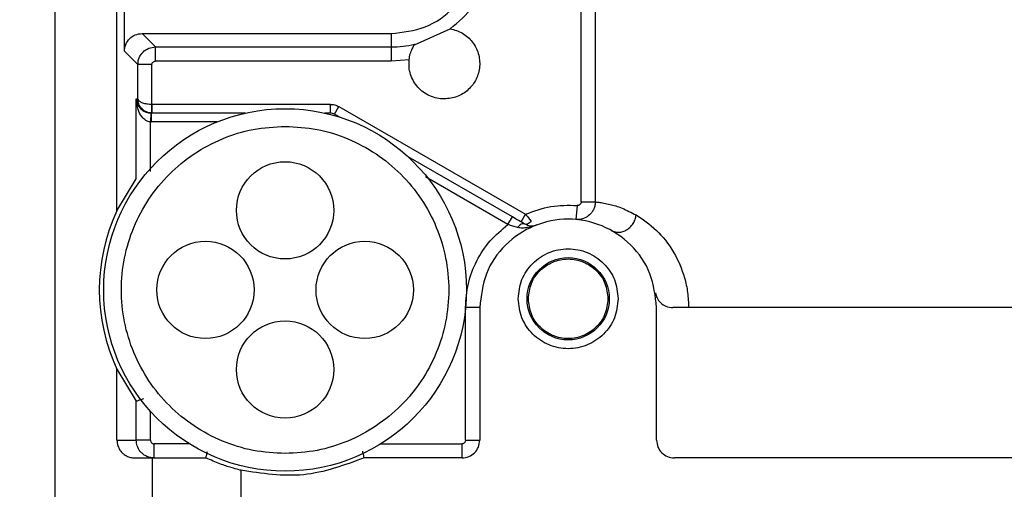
# Model space of a CAD drawing. Header units: inches. Extents: x 170 to 312, y 215 to 248.
# Tile 466 of 529: x 280.4549 to 280.5918, y 224.3794 to 224.4447. Entities that reach past the tile are written whole.
import ezdxf

# ---------------------------------------------------------------- set-up
doc = ezdxf.new("R2010")
doc.units = ezdxf.units.IN
doc.header["$LTSCALE"] = 0.25
doc.header["$MEASUREMENT"] = 0
doc.layers.add('ANNOTATIONS', color=1, linetype='Continuous')
doc.layers.add('MOTOR RH', color=7, linetype='Continuous')
doc.styles.add('ARIAL', font='arial.ttf', dxfattribs={"height": 0.09375})
doc.dimstyles.new('STANDARD$0', dxfattribs={"dimtxt": 0.09375, "dimasz": 0.09375, "dimexe": 0.03125, "dimexo": 0.046875, "dimgap": 0.09, "dimtad": 0, "dimtih": 1, "dimtoh": 1, "dimdec": 4, "dimzin": 0, "dimdsep": 46, "dimtxsty": 'ARIAL', "dimcen": 0.09, "dimadec": 0, "dimazin": 0, "dimtfac": 1, "dimtdec": 4, "dimtofl": 0, "dimtmove": 0, "dimatfit": 1, "dimfxl": 1, "dimtolj": 1, "dimtzin": 0, "dimarcsym": 0})

# ---------------------------------------------------------------- blocks, each defined once
blk = doc.blocks.new('*D226')
at = {"layer": 'ANNOTATIONS', "color": 0, "lineweight": -2, "transparency": 16777216}
for p, q in [((279.8725205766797, 223.8186622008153), (279.8725205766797, 225.2665192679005)), ((280.9577080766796, 224.6654394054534), (280.9577080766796, 225.2665192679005)), ((279.9662705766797, 225.2352692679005), (280.1797344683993, 225.2352692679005)), ((280.8639580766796, 225.2352692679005), (280.7499544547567, 225.2352692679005))]:
    blk.add_line(p, q, dxfattribs=at)
at = {"layer": 'ANNOTATIONS', "color": 0, "transparency": 16777216}
for points in [[(279.9662705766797, 225.2508942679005), (279.9662705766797, 225.2196442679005), (279.8725205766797, 225.2352692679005)], [(280.8639580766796, 225.2508942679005), (280.8639580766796, 225.2196442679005), (280.9577080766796, 225.2352692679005)]]:
    blk.add_solid(points, dxfattribs=at)
at = {"layer": 'defpoints', "color": 0, "transparency": 16777216}
for p in [(279.8725205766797, 225.2352692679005), (280.9577080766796, 224.6185644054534), (279.8725205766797, 223.7717872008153)]:
    blk.add_point(p, dxfattribs=at)
at = {"layer": 'ANNOTATIONS', "color": 0, "transparency": 16777216, "insert": (280.464844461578, 225.2352692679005), "char_height": 0.09375, "attachment_point": 5, "style": 'ARIAL'}
blk.add_mtext('\\A1;16 1/8"', dxfattribs=at)
blk = doc.blocks.new('*D227')
at = {"layer": 'ANNOTATIONS', "color": 0, "lineweight": -2, "transparency": 16777216}
for p, q in [((279.8725205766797, 223.8186622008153), (279.8725205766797, 225.5464032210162)), ((281.1925573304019, 225.1001155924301), (281.1925573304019, 225.5464032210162)), ((279.9662705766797, 225.5151532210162), (280.2474289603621, 225.5151532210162)), ((281.0988073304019, 225.5151532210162), (280.8176489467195, 225.5151532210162))]:
    blk.add_line(p, q, dxfattribs=at)
at = {"layer": 'ANNOTATIONS', "color": 0, "transparency": 16777216}
for points in [[(279.9662705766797, 225.5307782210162), (279.9662705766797, 225.4995282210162), (279.8725205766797, 225.5151532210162)], [(281.0988073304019, 225.5307782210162), (281.0988073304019, 225.4995282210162), (281.1925573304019, 225.5151532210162)]]:
    blk.add_solid(points, dxfattribs=at)
at = {"layer": 'defpoints', "color": 0, "transparency": 16777216}
for p in [(279.8725205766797, 225.5151532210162), (281.1925573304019, 225.0532405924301), (279.8725205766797, 223.7717872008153)]:
    blk.add_point(p, dxfattribs=at)
at = {"layer": 'ANNOTATIONS', "color": 0, "transparency": 16777216, "insert": (280.5325389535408, 225.5151532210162), "char_height": 0.09375, "attachment_point": 5, "style": 'ARIAL'}
blk.add_mtext('\\A1;18 1/2"', dxfattribs=at)

msp = doc.modelspace()

# ---------------------------------------------------------------- linework, layer by layer
at = {"layer": 'MOTOR RH'}
for p, q in [((280.4598003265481, 224.2816297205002), (280.4598003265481, 224.7934407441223)), ((280.4684125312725, 224.4181261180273), (280.4684125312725, 224.4987938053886)), ((280.469443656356, 224.4403418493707), (280.469443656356, 224.4489525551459)), ((280.5329545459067, 224.4193672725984), (280.5329487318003, 224.4459855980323)), ((280.5349209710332, 224.4465130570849), (280.5349209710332, 224.4193672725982)), ((280.4737698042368, 224.4409339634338), (280.4719027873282, 224.4428009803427)), ((280.4719027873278, 224.4428009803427), (280.506552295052, 224.4428009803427)), ((280.506552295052, 224.4428009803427), (280.506552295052, 224.4389666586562)), ((280.5097666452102, 224.4412352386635), (280.5147572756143, 224.4434698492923)), ((280.4713106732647, 224.4384748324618), (280.469443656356, 224.4403418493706)), ((280.4737698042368, 224.4409339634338), (280.506552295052, 224.4409339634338)), ((280.506552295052, 224.4389666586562), (280.4737698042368, 224.4389666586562)), ((280.5090428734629, 224.4391600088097), (280.506552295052, 224.4389666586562)), ((280.471310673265, 224.4336966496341), (280.471310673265, 224.4384748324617)), ((280.4732779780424, 224.4384748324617), (280.4713106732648, 224.4384748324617)), ((280.4732779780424, 224.4329589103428), (280.4732779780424, 224.4384748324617)), ((280.4710958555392, 224.4225906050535), (280.4710958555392, 224.4336966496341)), ((280.4710958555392, 224.4336966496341), (280.471310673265, 224.4336966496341)), ((280.473106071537, 224.4317293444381), (280.4730631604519, 224.4304997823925)), ((280.4731060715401, 224.4317293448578), (280.473174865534, 224.4317281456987)), ((280.4731748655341, 224.4317281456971), (280.4731748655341, 224.4304978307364)), ((280.4862520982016, 224.4317281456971), (280.4731748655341, 224.4317281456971)), ((280.4733037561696, 224.4317281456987), (280.4732350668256, 224.4317293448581)), ((280.4732779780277, 224.4329589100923), (280.473303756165, 224.4329584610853)), ((280.4733037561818, 224.4317281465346), (280.473303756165, 224.4329584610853)), ((280.4733037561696, 224.4329584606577), (280.4980520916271, 224.4329584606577)), ((280.498052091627, 224.4317281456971), (280.4973249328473, 224.4317281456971)), ((280.498052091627, 224.4329584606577), (280.498052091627, 224.4317281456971)), ((280.4986672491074, 224.431563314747), (280.4992824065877, 224.4326287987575)), ((280.4992824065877, 224.4326287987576), (280.5252345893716, 224.4176453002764)), ((280.4730631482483, 224.4236097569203), (280.4730630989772, 224.4304997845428)), ((280.4730631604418, 224.4304997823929), (280.473174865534, 224.4304978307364)), ((280.4823182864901, 224.4304978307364), (280.4731748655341, 224.4304978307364)), ((280.4992969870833, 224.4311997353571), (280.4986672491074, 224.431563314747)), ((280.5234002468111, 224.4172837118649), (280.5088863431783, 224.4256633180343)), ((280.4684125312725, 224.4181261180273), (280.4710934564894, 224.4225893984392)), ((280.4710958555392, 224.4225906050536), (280.4710934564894, 224.4225893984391)), ((280.5227851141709, 224.4162182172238), (280.5113140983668, 224.4228410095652)), ((280.5329545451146, 224.4193672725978), (280.5349209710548, 224.4193672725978)), ((280.5324184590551, 224.4188771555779), (280.5322446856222, 224.4169163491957)), ((280.5227850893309, 224.4162182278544), (280.5234002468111, 224.4172837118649)), ((280.5246194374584, 224.4165798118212), (280.5252345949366, 224.4176452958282)), ((280.5325041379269, 224.4168823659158), (280.5322446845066, 224.4169163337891)), ((280.5324338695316, 224.416898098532), (280.5325045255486, 224.416904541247)), ((280.5326266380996, 224.4169156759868), (280.5327941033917, 224.4169309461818)), ((280.4597880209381, 224.4137035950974), (280.4598003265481, 224.4137035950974)), ((280.5188554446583, 224.4046612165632), (280.5168869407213, 224.4046612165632)), ((280.5168869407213, 224.3862064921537), (280.5168869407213, 224.4046336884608)), ((280.5188554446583, 224.4046612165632), (280.5188554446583, 224.3862064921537)), ((280.5434617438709, 224.3862064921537), (280.5434617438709, 224.4046612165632)), ((280.4684125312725, 224.3862064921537), (280.4684125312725, 224.3961175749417)), ((280.4684125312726, 224.3961175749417), (280.4710934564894, 224.3916542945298)), ((280.4710958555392, 224.3916530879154), (280.4710934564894, 224.3916542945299)), ((280.4710958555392, 224.3862064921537), (280.4710958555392, 224.3916530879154)), ((280.4730631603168, 224.3862064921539), (280.4730631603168, 224.3902256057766)), ((280.4684125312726, 224.3862064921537), (280.4710958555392, 224.3862064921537)), ((280.4735555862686, 224.3857143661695), (280.4735555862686, 224.3837458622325)), ((280.4784527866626, 224.3857143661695), (280.4735555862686, 224.3857143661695)), ((280.5051242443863, 224.3857143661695), (280.5163948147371, 224.3857143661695)), ((280.5163948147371, 224.3837458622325), (280.5163948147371, 224.3857143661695)), ((280.5168869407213, 224.3862064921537), (280.5188554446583, 224.3862064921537)), ((280.4708746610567, 224.3837458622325), (280.473333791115, 224.3837458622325)), ((280.473333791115, 224.3773885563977), (280.473333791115, 224.3837458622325)), ((280.5163948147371, 224.3837458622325), (280.5027927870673, 224.3837458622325)), ((280.5968249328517, 224.3837458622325), (280.5459223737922, 224.3837458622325)), ((280.4598003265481, 224.3817154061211), (280.4597880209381, 224.3817154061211)), ((280.4856369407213, 224.382028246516), (280.4856369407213, 224.3771738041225))]:
    msp.add_line(p, q, dxfattribs=at)
for centre, radius in [((280.4917885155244, 224.4071218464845), 0.02522145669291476), ((280.4917885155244, 224.4181946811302), 0.006766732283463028), ((280.4807156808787, 224.4071218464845), 0.006766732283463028), ((280.5028613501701, 224.4071218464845), 0.006766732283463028), ((280.5311585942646, 224.4058915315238), 0.005720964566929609), ((280.4917885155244, 224.3960490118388), 0.006766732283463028)]:
    msp.add_circle(centre, radius, dxfattribs=at)
for centre, radius, start, end in [((280.506552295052, 224.4551041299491), 0.01417016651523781, 269.9999999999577, 283.3247683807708), ((280.498052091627, 224.4304978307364), 0.00123031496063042, 59.99999999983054, 90), ((280.4917885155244, 224.4071218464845), 0.02583661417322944, 154.7912347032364, 205.2087652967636)]:
    msp.add_arc(centre, radius, start, end, dxfattribs=at)
for points in [[(280.506552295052, 224.4428009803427), (280.5081644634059, 224.4429859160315), (280.5113888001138, 224.4433557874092), (280.5154555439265, 224.4462008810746), (280.5183006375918, 224.4502676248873), (280.5186705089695, 224.4534919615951), (280.5188554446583, 224.4551041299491)], [(280.5147572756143, 224.4434698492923), (280.5159060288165, 224.4444266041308), (280.5182035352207, 224.4463401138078), (280.5194048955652, 224.4490781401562), (280.5200055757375, 224.4504471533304)], [(280.5147572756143, 224.4434698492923), (280.51534728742, 224.4433026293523), (280.5165273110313, 224.4429681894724), (280.5179130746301, 224.4416949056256), (280.518763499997, 224.4400487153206), (280.5189522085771, 224.4381952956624), (280.5184561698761, 224.4363995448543), (280.5173423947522, 224.4349187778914), (280.5157631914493, 224.4338952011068), (280.5145438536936, 224.4337628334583), (280.5139341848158, 224.4336966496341)], [(280.4737698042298, 224.4389666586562), (280.4737698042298, 224.4392188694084), (280.4737698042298, 224.4397232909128), (280.4737698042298, 224.4403646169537), (280.4737698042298, 224.4408228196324), (280.4737698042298, 224.4408969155), (280.4737698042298, 224.4409339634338)], [(280.5139341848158, 224.4336966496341), (280.5135894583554, 224.433717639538), (280.5129000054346, 224.4337596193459), (280.5119113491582, 224.4340943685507), (280.5110116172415, 224.4346126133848), (280.5102407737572, 224.4353112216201), (280.5096313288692, 224.4361543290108), (280.5092153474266, 224.4371056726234), (280.5089915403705, 224.4381251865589), (280.5090257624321, 224.4388150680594), (280.5090428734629, 224.4391600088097)], [(280.498052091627, 224.4329584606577), (280.4982680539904, 224.4329442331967), (280.4986999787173, 224.4329157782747), (280.4990882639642, 224.4327244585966), (280.4992824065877, 224.4326287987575)], [(280.4917885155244, 224.3843610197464), (280.4902988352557, 224.3844457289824), (280.4873194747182, 224.3846151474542), (280.4830221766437, 224.3859685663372), (280.4790617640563, 224.3880720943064), (280.4755904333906, 224.3909245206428), (280.4727415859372, 224.394394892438), (280.4706247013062, 224.3983555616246), (280.4693211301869, 224.4026527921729), (280.4688809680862, 224.4071218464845), (280.4693211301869, 224.411590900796), (280.4706247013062, 224.4158881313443), (280.4727415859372, 224.4198488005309), (280.4755904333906, 224.4233191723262), (280.4790617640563, 224.4261715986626), (280.4830221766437, 224.4282751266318), (280.4873194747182, 224.4296285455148), (280.4902988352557, 224.4297979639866), (280.4917885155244, 224.4298826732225)], [(280.4917885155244, 224.4298826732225), (280.4932781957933, 224.4297979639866), (280.4962575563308, 224.4296285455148), (280.5005548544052, 224.4282751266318), (280.5045152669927, 224.4261715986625), (280.5079865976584, 224.4233191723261), (280.5108354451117, 224.4198488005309), (280.5129523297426, 224.4158881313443), (280.514255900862, 224.411590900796), (280.5146960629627, 224.4071218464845), (280.514255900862, 224.4026527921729), (280.5129523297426, 224.3983555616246), (280.5108354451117, 224.394394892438), (280.5079865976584, 224.3909245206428), (280.5045152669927, 224.3880720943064), (280.5005548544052, 224.3859685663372), (280.4962575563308, 224.3846151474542), (280.4932781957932, 224.3844457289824), (280.4917885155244, 224.3843610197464)], [(280.5252345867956, 224.4176452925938), (280.5263919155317, 224.4180837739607), (280.5287065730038, 224.4189607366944), (280.5311811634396, 224.4189050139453), (280.5324184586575, 224.4188771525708)], [(280.5434617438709, 224.4046612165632), (280.5432768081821, 224.4062714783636), (280.5429069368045, 224.4094920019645), (280.5400618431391, 224.4135873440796), (280.5359950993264, 224.4163237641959), (280.5311585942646, 224.4172846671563), (280.5263220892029, 224.4163237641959), (280.5222553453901, 224.4135873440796), (280.5194102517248, 224.4094920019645), (280.5190403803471, 224.4062714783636), (280.5188554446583, 224.4046612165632)], [(280.5168869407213, 224.4046612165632), (280.5169632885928, 224.4057842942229), (280.5171159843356, 224.4080304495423), (280.5183432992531, 224.4112015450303), (280.5201911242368, 224.4140559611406), (280.5219204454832, 224.4154974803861), (280.5227851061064, 224.4162182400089)], [(280.5242073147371, 224.4058915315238), (280.5243118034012, 224.4068013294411), (280.5245207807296, 224.4086209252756), (280.5261282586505, 224.4109347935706), (280.5284259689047, 224.4124808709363), (280.5311585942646, 224.413023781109), (280.5338912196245, 224.4124808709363), (280.5361889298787, 224.4109347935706), (280.5377964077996, 224.4086209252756), (280.538005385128, 224.4068013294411), (280.5381098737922, 224.4058915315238)], [(280.5256221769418, 224.4058915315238), (280.5257053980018, 224.406616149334), (280.5258718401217, 224.4080653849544), (280.5271521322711, 224.4099082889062), (280.5289821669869, 224.4111396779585), (280.5311585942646, 224.4115720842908), (280.5333350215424, 224.4111396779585), (280.5351650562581, 224.4099082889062), (280.5364453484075, 224.4080653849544), (280.5366117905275, 224.406616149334), (280.5366950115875, 224.4058915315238)], [(280.5381098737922, 224.4058915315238), (280.538005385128, 224.4049817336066), (280.5377964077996, 224.4031621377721), (280.5361889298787, 224.4008482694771), (280.5338912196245, 224.3993021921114), (280.5311585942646, 224.3987592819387), (280.5284259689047, 224.3993021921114), (280.5261282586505, 224.4008482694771), (280.5245207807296, 224.4031621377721), (280.5243118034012, 224.4049817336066), (280.5242073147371, 224.4058915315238)], [(280.5366950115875, 224.4058915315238), (280.5366117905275, 224.4051669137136), (280.5364453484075, 224.4037176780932), (280.5351650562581, 224.4018747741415), (280.5333350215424, 224.4006433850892), (280.5311585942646, 224.4002109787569), (280.5289821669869, 224.4006433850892), (280.5271521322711, 224.4018747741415), (280.5258718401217, 224.4037176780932), (280.5257053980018, 224.4051669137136), (280.5256221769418, 224.4058915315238)], [(280.4730631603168, 224.3862064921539), (280.4728109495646, 224.3862064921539), (280.4723065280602, 224.3862064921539), (280.4716652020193, 224.3862064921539), (280.4712069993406, 224.3862064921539), (280.471132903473, 224.3862064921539), (280.4710958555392, 224.3862064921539)], [(280.5163948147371, 224.3837458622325), (280.5167172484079, 224.3837828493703), (280.5173621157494, 224.3838568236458), (280.518175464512, 224.3844258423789), (280.518744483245, 224.3852391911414), (280.5188184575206, 224.385884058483), (280.5188554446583, 224.3862064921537)], [(280.5434617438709, 224.3862064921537), (280.5434987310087, 224.385884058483), (280.5435727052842, 224.3852391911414), (280.5441417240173, 224.3844258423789), (280.5449550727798, 224.3838568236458), (280.5455999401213, 224.3837828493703), (280.5459223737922, 224.3837458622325)], [(280.473333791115, 224.3837458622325), (280.4733633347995, 224.3837458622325), (280.4734224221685, 224.3837458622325), (280.4738927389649, 224.3837458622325), (280.4746180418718, 224.3837458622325), (280.4755900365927, 224.3837458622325), (280.4767536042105, 224.3837458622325), (280.4780515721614, 224.3837458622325), (280.4794250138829, 224.3837458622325), (280.480331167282, 224.3837458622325), (280.4807842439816, 224.3837458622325)], [(280.5027927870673, 224.3837458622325), (280.5000072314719, 224.3827229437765), (280.4944361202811, 224.3806771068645), (280.4885700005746, 224.3815778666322), (280.4856369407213, 224.382028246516)]]:
    msp.add_open_spline(points, degree=3, dxfattribs=at)
for points, knots in [([(280.469443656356, 224.4403418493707), (280.4694806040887, 224.4406641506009), (280.4695544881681, 224.4413086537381), (280.470123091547, 224.4421215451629), (280.4709359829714, 224.4426901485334), (280.4715804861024, 224.442764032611), (280.4719027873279, 224.4428009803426)], [0, 0, 0, 0, 0.250038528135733, 0.5000000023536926, 0.7499614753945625, 1, 1, 1, 1]), ([(280.5090428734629, 224.4391600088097), (280.5090881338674, 224.4394365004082), (280.5091820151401, 224.4400100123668), (280.5094630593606, 224.4407056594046), (280.50968578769, 224.4411076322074), (280.5097953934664, 224.4412808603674), (280.5098106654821, 224.4413041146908), (280.5098180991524, 224.4413154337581)], [0, 0, 0, 0, 0.2580288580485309, 0.5352156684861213, 0.789952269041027, 0.8977590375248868, 1, 1, 1, 1]), ([(280.4713106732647, 224.4384748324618), (280.4713478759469, 224.4387967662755), (280.4714222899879, 224.4394407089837), (280.4719908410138, 224.4402532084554), (280.4728033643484, 224.4408221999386), (280.4734476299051, 224.4408967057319), (280.4737698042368, 224.4409339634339)], [0, 0, 0, 0, 0.2499094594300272, 0.4998772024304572, 0.7499063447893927, 1, 1, 1, 1]), ([(280.4732779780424, 224.4384748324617), (280.4732849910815, 224.4385397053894), (280.4732989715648, 224.4386690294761), (280.4734142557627, 224.4388298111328), (280.4735749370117, 224.4389461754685), (280.4737044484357, 224.4389597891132), (280.4737698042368, 224.4389666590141)], [0, 0, 0, 0, 0.2507531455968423, 0.4998760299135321, 0.7476206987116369, 1, 1, 1, 1]), ([(280.4710958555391, 224.4336966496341), (280.4711523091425, 224.4333900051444), (280.4712493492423, 224.4328629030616), (280.4717700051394, 224.4322276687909), (280.4723258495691, 224.4318907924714), (280.4727780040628, 224.4317566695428), (280.4730001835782, 224.4317381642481), (280.4731060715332, 224.4317293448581)], [0, 0, 0, 0, 0.387033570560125, 0.6652857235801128, 0.852276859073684, 0.9295970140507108, 1, 1, 1, 1]), ([(280.4730630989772, 224.4304997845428), (280.47295744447, 224.4305144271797), (280.4727357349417, 224.4305451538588), (280.4722865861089, 224.4307646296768), (280.4717379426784, 224.4313081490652), (280.4712311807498, 224.4323423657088), (280.4711456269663, 224.4331985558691), (280.4710958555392, 224.4336966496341)], [0, 0, 0, 0, 0.07038340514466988, 0.1476952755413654, 0.3347052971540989, 0.6129608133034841, 1, 1, 1, 1]), ([(280.4732350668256, 224.4317293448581), (280.4729960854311, 224.4317635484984), (280.4725003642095, 224.4318344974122), (280.4718891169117, 224.4322623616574), (280.4715301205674, 224.4327649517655), (280.4713465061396, 224.433252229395), (280.4713230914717, 224.4335426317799), (280.4713106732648, 224.4336966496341)], [0, 0, 0, 0, 0.2297829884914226, 0.4766408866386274, 0.7018257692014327, 0.8418602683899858, 1, 1, 1, 1]), ([(280.4713106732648, 224.4336966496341), (280.4713264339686, 224.4336388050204), (280.4713561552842, 224.4335297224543), (280.4715504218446, 224.4333495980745), (280.4719202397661, 224.4331577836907), (280.4725409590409, 224.4329998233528), (280.4730381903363, 224.4329722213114), (280.4732779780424, 224.4329589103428)], [0, 0, 0, 0, 0.1580613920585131, 0.298069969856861, 0.5233597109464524, 0.7701422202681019, 1, 1, 1, 1]), ([(280.473235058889, 224.43172934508), (280.4732356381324, 224.4317459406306), (280.4732365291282, 224.4317714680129), (280.4732418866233, 224.4319249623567), (280.47324742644, 224.4320836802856), (280.473254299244, 224.4322805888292), (280.4732642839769, 224.432566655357), (280.4732725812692, 224.4328043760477), (280.4732779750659, 224.4329589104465)], [0, 0, 0, 0, 0.2395207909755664, 0.3684324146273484, 0.5000657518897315, 0.631689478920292, 0.7605734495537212, 1, 1, 1, 1]), ([(280.5349209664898, 224.419367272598), (280.5349114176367, 224.4192031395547), (280.5348920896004, 224.4188709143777), (280.5347352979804, 224.41838694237), (280.5344834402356, 224.4179339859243), (280.5340627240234, 224.417455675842), (280.5335079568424, 224.4171051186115), (280.5328512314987, 224.4169077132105), (280.5324558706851, 224.4169133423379), (280.532244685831, 224.4169163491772)], [0, 0, 0, 0, 0.1207379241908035, 0.2443881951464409, 0.3709496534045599, 0.5004208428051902, 0.7101552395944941, 0.8451773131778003, 0.9999999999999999, 0.9999999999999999, 0.9999999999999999, 0.9999999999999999]), ([(280.5329545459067, 224.4193672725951), (280.5329524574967, 224.4193323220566), (280.5329483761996, 224.4192640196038), (280.5329167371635, 224.4191665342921), (280.5328658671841, 224.4190783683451), (280.5327968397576, 224.4190021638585), (280.5327153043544, 224.4189396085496), (280.5326231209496, 224.4188968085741), (280.5325227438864, 224.4188740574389), (280.5324538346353, 224.4188761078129), (280.5324184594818, 224.4188771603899)], [0, 0, 0, 0, 0.1282089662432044, 0.2505537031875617, 0.3725263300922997, 0.4996671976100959, 0.6258765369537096, 0.7475482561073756, 0.8704017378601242, 1, 1, 1, 1]), ([(280.5349209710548, 224.4193672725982), (280.5350494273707, 224.4193551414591), (280.5352822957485, 224.4193331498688), (280.5360508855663, 224.4192257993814), (280.5370991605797, 224.419002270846), (280.5385371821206, 224.4186082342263), (280.5399308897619, 224.4178972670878), (280.5406009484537, 224.4175554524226)], [0, 0, 0, 0, 0.2214311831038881, 0.4014152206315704, 0.5572130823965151, 0.7871194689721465, 1, 1, 1, 1]), ([(280.5251071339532, 224.4162982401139), (280.5248398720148, 224.416452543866), (280.5243021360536, 224.4167630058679), (280.5237020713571, 224.417109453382), (280.5234002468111, 224.4172837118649)], [0, 0, 0, 0, 0.49701332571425, 0.9999999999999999, 0.9999999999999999, 0.9999999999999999, 0.9999999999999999]), ([(280.5260204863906, 224.4166669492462), (280.5259384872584, 224.4165848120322), (280.5257732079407, 224.4164192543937), (280.5255158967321, 224.4162793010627), (280.52528289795, 224.4162296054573), (280.5251642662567, 224.4162759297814), (280.5251071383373, 224.4162982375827)], [0, 0, 0, 0, 0.2554600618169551, 0.5149111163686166, 0.7664020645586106, 1, 1, 1, 1]), ([(280.5252345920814, 224.4176452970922), (280.525372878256, 224.4174765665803), (280.5256595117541, 224.417126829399), (280.5258973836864, 224.4168237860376), (280.526020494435, 224.4166669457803)], [0, 0, 0, 0, 0.4824494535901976, 1, 1, 1, 1]), ([(280.5371509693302, 224.4154064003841), (280.537282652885, 224.4153437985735), (280.5375631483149, 224.4152104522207), (280.5380612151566, 224.4151347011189), (280.5386250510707, 224.4151844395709), (280.5392150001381, 224.4154036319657), (280.5397647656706, 224.4157949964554), (280.5402032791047, 224.4163256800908), (280.5405007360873, 224.4169303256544), (280.5405683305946, 224.4173519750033), (280.5406009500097, 224.4175554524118)], [0, 0, 0, 0, 0.09787887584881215, 0.2084890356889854, 0.3311572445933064, 0.4636109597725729, 0.6018648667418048, 0.7407302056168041, 0.8748828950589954, 1, 1, 1, 1]), ([(280.5406009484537, 224.4175554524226), (280.5415322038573, 224.4169489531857), (280.5432392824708, 224.4158371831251), (280.5457756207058, 224.4127843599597), (280.5472195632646, 224.4095265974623), (280.5478227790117, 224.4067945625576), (280.5478799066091, 224.4053669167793), (280.5479081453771, 224.4046612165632)], [0, 0, 0, 0, 0.3206929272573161, 0.5878602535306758, 0.7963502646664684, 0.8993338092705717, 1, 1, 1, 1]), ([(280.5241281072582, 224.4158097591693), (280.5239114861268, 224.4158718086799), (280.5234796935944, 224.4159954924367), (280.523016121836, 224.4161441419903), (280.5227851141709, 224.4162182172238)], [0, 0, 0, 0, 0.5016787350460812, 1, 1, 1, 1]), ([(280.5251071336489, 224.4162982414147), (280.525041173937, 224.4163213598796), (280.5249071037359, 224.4163683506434), (280.5246428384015, 224.4162804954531), (280.5243702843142, 224.4160931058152), (280.5242067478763, 224.4159017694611), (280.5241281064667, 224.4158097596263)], [0, 0, 0, 0, 0.2516082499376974, 0.5114208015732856, 0.7650520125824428, 1, 1, 1, 1]), ([(280.5267903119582, 224.416162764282), (280.5263530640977, 224.416019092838), (280.5257035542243, 224.4158056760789), (280.5247984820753, 224.4156957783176), (280.5243482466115, 224.4157723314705), (280.524128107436, 224.4158097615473)], [0, 0, 0, 0, 0.5128486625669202, 0.7618110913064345, 0.9999999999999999, 0.9999999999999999, 0.9999999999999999, 0.9999999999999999]), ([(280.5251071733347, 224.4162982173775), (280.52537020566, 224.4161917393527), (280.5260111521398, 224.4159322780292), (280.5265013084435, 224.4160772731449), (280.5267903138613, 224.4161627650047)], [0, 0, 0, 0, 0.4103811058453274, 1, 1, 1, 1]), ([(280.5432896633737, 224.4067117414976), (280.5433566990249, 224.4064641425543), (280.5435022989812, 224.4059263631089), (280.5440289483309, 224.4052707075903), (280.5447791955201, 224.4047663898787), (280.5453900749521, 224.4046977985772), (280.5457158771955, 224.4046612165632)], [0, 0, 0, 0, 0.189389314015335, 0.4113494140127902, 0.6860531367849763, 0.9999999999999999, 0.9999999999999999, 0.9999999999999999, 0.9999999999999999]), ([(280.5968249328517, 224.4046612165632), (280.5935665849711, 224.4046612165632), (280.5851439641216, 224.4046612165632), (280.5720333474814, 224.4046612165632), (280.5579030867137, 224.4046612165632), (280.5497782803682, 224.4046612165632), (280.5457158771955, 224.4046612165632)], [0, 0, 0, 0, 0.1737677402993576, 0.4491784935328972, 0.7245892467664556, 1, 1, 1, 1]), ([(280.4710958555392, 224.3916530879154), (280.4711315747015, 224.3916653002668), (280.4711861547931, 224.3916839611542), (280.4714496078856, 224.3917715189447), (280.4717266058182, 224.3918638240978), (280.4719911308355, 224.3919538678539), (280.4721389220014, 224.392004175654)], [0, 0, 0, 0, 0.3612456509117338, 0.5519956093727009, 0.7496981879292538, 1, 1, 1, 1]), ([(280.468412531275, 224.3862064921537), (280.4684358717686, 224.3859504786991), (280.4684865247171, 224.3853948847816), (280.4688556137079, 224.3847420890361), (280.4693083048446, 224.3842826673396), (280.4697628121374, 224.3839902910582), (280.4702914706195, 224.3837843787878), (280.4706800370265, 224.3837587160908), (280.4708746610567, 224.3837458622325)], [0, 0, 0, 0, 0.1985547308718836, 0.4308984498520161, 0.5644647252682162, 0.6983870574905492, 0.8489289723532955, 1, 1, 1, 1]), ([(280.4735555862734, 224.3837458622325), (280.4733572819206, 224.3837597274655), (280.4729712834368, 224.3837867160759), (280.472440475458, 224.3839919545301), (280.4719928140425, 224.3842824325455), (280.4715397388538, 224.3847403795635), (280.4711708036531, 224.3853903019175), (280.4711195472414, 224.3859484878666), (280.4710958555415, 224.3862064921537)], [0, 0, 0, 0, 0.1540969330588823, 0.2999489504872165, 0.437549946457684, 0.566894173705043, 0.7998101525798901, 1, 1, 1, 1]), ([(280.4730631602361, 224.3862064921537), (280.4730700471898, 224.3861411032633), (280.4730836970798, 224.3860115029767), (280.4732002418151, 224.3858507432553), (280.4733611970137, 224.3857353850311), (280.4734906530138, 224.3857213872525), (280.4735555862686, 224.3857143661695)], [0, 0, 0, 0, 0.2522903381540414, 0.5000375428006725, 0.7492260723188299, 1, 1, 1, 1]), ([(280.5168869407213, 224.3862064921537), (280.516879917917, 224.3861415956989), (280.51686591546, 224.3860122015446), (280.5167505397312, 224.3858513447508), (280.5165897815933, 224.3857348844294), (280.5164601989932, 224.3857212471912), (280.5163948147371, 224.3857143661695)], [0, 0, 0, 0, 0.2507073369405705, 0.4998742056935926, 0.7476485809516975, 1, 1, 1, 1]), ([(280.4807842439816, 224.3837458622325), (280.4807906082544, 224.383773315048), (280.4808003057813, 224.38381514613), (280.4808571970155, 224.3840694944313), (280.4809114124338, 224.3843133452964), (280.480963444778, 224.3845380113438), (280.4809889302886, 224.3846480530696)], [0, 0, 0, 0, 0.3875632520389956, 0.590547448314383, 0.7994496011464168, 1, 1, 1, 1]), ([(280.4856369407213, 224.382028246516), (280.4855648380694, 224.3820451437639), (280.4854242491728, 224.3820780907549), (280.484343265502, 224.3823707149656), (280.4827606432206, 224.3828785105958), (280.4814536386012, 224.3834520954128), (280.4807842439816, 224.3837458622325)], [0, 0, 0, 0, 0.2484913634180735, 0.4845193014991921, 0.7359917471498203, 1, 1, 1, 1]), ([(280.5027927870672, 224.3837458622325), (280.5027864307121, 224.3837732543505), (280.5027767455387, 224.3838149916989), (280.5027198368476, 224.3840698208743), (280.5026647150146, 224.3843163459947), (280.5026107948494, 224.3845523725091), (280.5025836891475, 224.3846710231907)], [0, 0, 0, 0, 0.3835192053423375, 0.5843679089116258, 0.7910614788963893, 0.9999999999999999, 0.9999999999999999, 0.9999999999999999, 0.9999999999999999])]:
    msp.add_open_spline(points, degree=3, knots=knots, dxfattribs=at)

# ---------------------------------------------------------------- dimensions: what is measured, and where the dimension line sits
at = {"layer": 'ANNOTATIONS'}
dim = msp.add_linear_dim(base=(279.8725205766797, 225.5151532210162), p1=(281.1925573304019, 225.0532405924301), p2=(279.8725205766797, 223.7717872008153), text='18 1/2"', dimstyle='STANDARD$0', override={"dimtxsty": 'ARIAL'}, dxfattribs=at)
dim.commit()
dim.dimension.update_dxf_attribs({"geometry": '*D227', "text_midpoint": (280.5325389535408, 225.5151532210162)})
dim = msp.add_linear_dim(base=(279.8725205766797, 225.2352692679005), p1=(280.9577080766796, 224.6185644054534), p2=(279.8725205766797, 223.7717872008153), text='16 1/8"', dimstyle='STANDARD$0', dxfattribs=at)
dim.commit()
dim.dimension.update_dxf_attribs({"geometry": '*D226', "text_midpoint": (280.464844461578, 225.2352692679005), "dimtype": 160})

doc.saveas('drawing.dxf')
